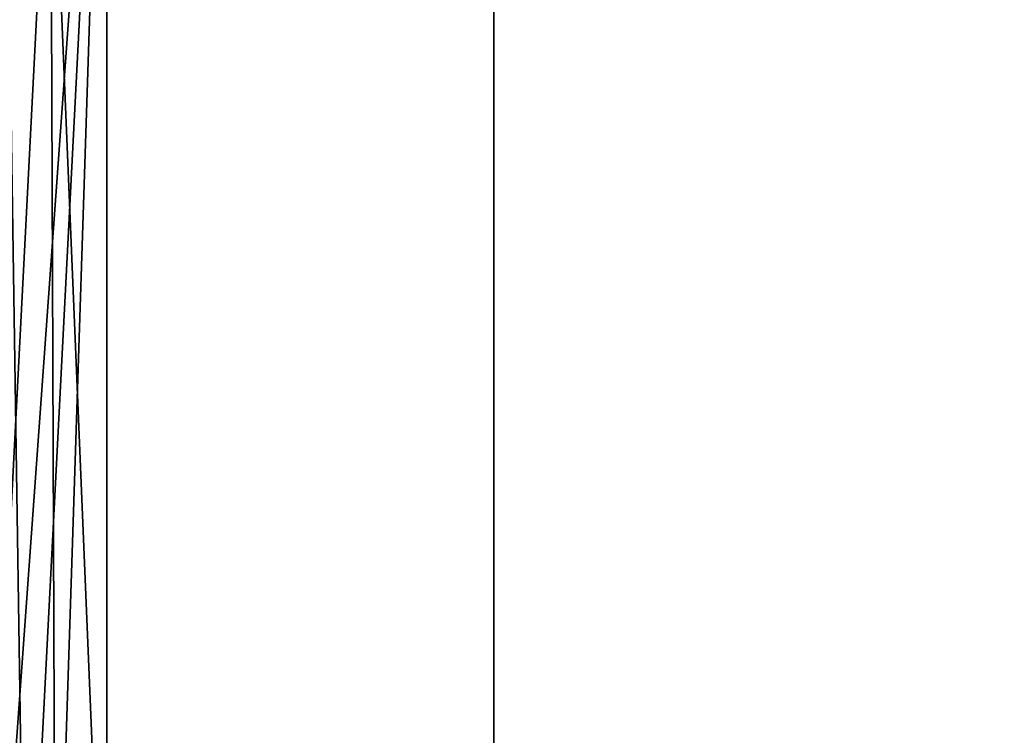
# Model space of a CAD drawing. Header units: millimetres. Extents: x -508 to 6708, y -110 to 248.
# Tile 460 of 656: x 310 to 409, y 103 to 175. Entities that reach past the tile are written whole.
import ezdxf

# ---------------------------------------------------------------- set-up
doc = ezdxf.new("R2010")
doc.units = ezdxf.units.MM
doc.layers.add('151', color=7, linetype='Continuous', true_color=0xffffff)

# ---------------------------------------------------------------- blocks, each defined once
blk = doc.blocks.new('UG_SURFACE_001')
at = {"layer": '151', "color": 252, "linetype": 'Continuous', "lineweight": 35}
for points in [[(507.5, -5.3, 2215.25), (507.5, 229.4, 2215.25), (-507.5, 229.4, 2215.25), (-507.5, -5.3, 2215.25)], [(-357.5, -5.3, 2065.25), (-357.5, 229.4, 2065.25), (357.5, 229.4, 2065.25), (357.5, -5.3, 2065.25)], [(357.5, -5.3, 2065.25), (357.5, 229.4, 2065.25), (357.5, 229.4, -7.75), (357.5, -5.3, -7.75)], [(357.5, -5.3, -7.75), (357.5, 229.4, -7.75), (507.5, 229.4, -7.75), (507.5, -5.3, -7.75)]]:
    blk.add_3dface(points, dxfattribs=at)
blk = doc.blocks.new('UG_SURFACE_226')
at = {"layer": '151', "color": 41, "linetype": 'Continuous', "lineweight": 35}
for points in [[(-318.65, 66.5, 2025.9), (318.65, 66.5, 2025.9), (318.65, 228.15, 2025.9), (-318.65, 228.15, 2025.9)], [(313, 202.3, 2020.25), (313, 228.15, 2020.25), (318.65, 228.15, 2025.9), (313.5, 70, 2020.75)], [(318.65, 228.15, 2025.9), (318.65, 66.5, 2025.9), (313.5, 66.5, 2020.75), (313.5, 70, 2020.75)], [(310.5, 70, 2017.75), (303.5, 18.5, 2010.75), (301, 18.5, 2008.25), (308.5, 202.3, 2015.75)], [(308.5, 202.3, 2015.75), (313, 202.3, 2020.25), (313.5, 70, 2020.75), (310.5, 70, 2017.75)]]:
    blk.add_3dface(points, dxfattribs=at)
blk = doc.blocks.new('UG_SURFACE_237')
at = {"layer": '151', "color": 41, "linetype": 'Continuous', "lineweight": 35}
for points in [[(313, 202.3, 2020.25), (303.5, 18.5, 2010.75), (318.65, 228.15, 2025.9)], [(310.5, 70, 2017.75), (318.65, 228.15, 2025.9), (303.5, 18.5, 2010.75)], [(318.65, 228.15, 2025.9), (310.5, 70, 2017.75), (313.5, 70, 2020.75)], [(313, 202.3, -4.75), (313, 228.15, -4.75), (318.65, 228.15, -4.75), (318.65, 66.5, -4.75)], [(313.5, 70, 2020.75), (313.5, 66.5, 2020.75), (318.65, 66.5, 2025.9), (318.65, 228.15, 2025.9)], [(318.65, 66.5, 2025.9), (318.65, 66.5, -4.75), (318.65, 228.15, -4.75), (318.65, 228.15, 2025.9)], [(308.5, 202.3, -4.75), (310.5, 70, -4.75), (303.5, 18.5, -4.75), (301, 18.5, -4.75)], [(313, 202.3, 2020.25), (308.5, 202.3, 2015.75), (301, 18.5, 2008.25), (303.5, 18.5, 2010.75)], [(308.5, 202.3, -4.75), (313, 202.3, -4.75), (313.5, 70, -4.75), (310.5, 70, -4.75)], [(313.5, 70, -4.75), (313, 202.3, -4.75), (318.65, 66.5, -4.75)]]:
    blk.add_3dface(points, dxfattribs=at)

msp = doc.modelspace()

# ---------------------------------------------------------------- linework, layer by layer
at = {"layer": '151', "color": 253, "linetype": 'Continuous', "lineweight": -3}
for p, q in [((357.5, -5.3, 2065.25), (357.5, 229.4, 2065.25)), ((357.5, 229.4, -7.75), (357.5, -5.3, -7.75)), ((318.65, 66.5, -4.75), (318.65, 228.15, -4.75)), ((318.65, 66.5, 2025.9), (318.65, 228.15, 2025.9)), ((318.65, 66.5, 2025.9), (318.65, 228.15, 2025.9))]:
    msp.add_line(p, q, dxfattribs=at)

# ---------------------------------------------------------------- block references
for name in ['UG_SURFACE_001', 'UG_SURFACE_226', 'UG_SURFACE_237']:
    msp.add_blockref(name, (0, 0), dxfattribs=at)

doc.saveas('drawing.dxf')
